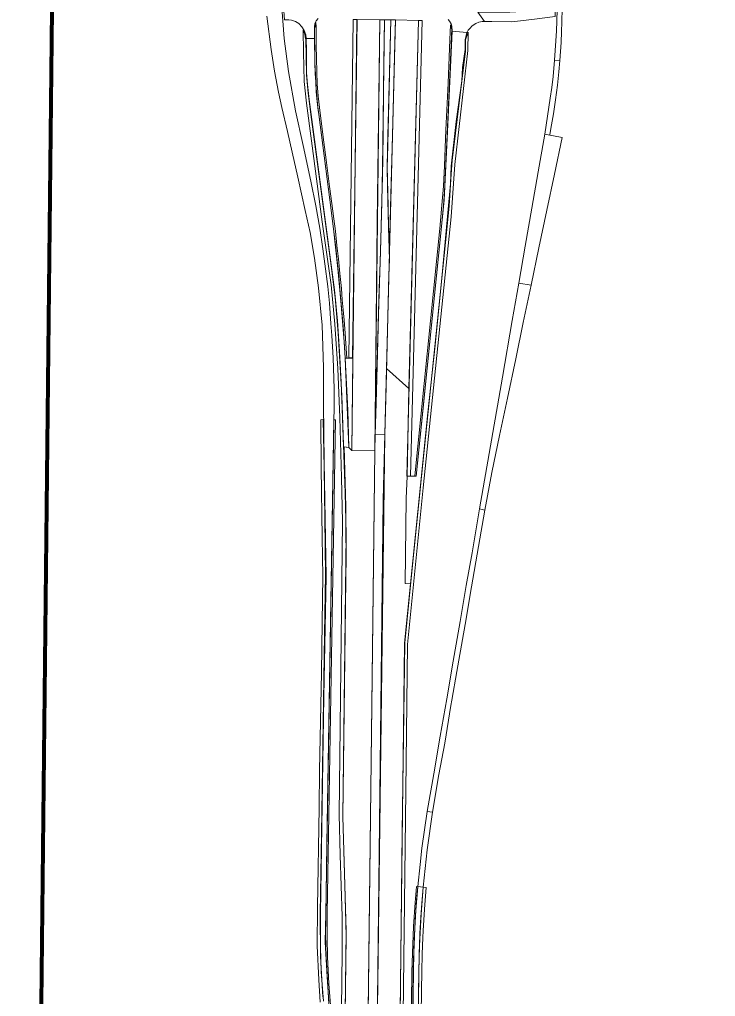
# Model space of a CAD drawing. Extents: x 2356576 to 2377878, y 6966390 to 6990634.
# Drawn here: x 2363518 to 2365341, y 6973821 to 6976378 of the extents above; entities that cross this region are included whole.
import ezdxf

# ---------------------------------------------------------------- set-up
doc = ezdxf.new("R2010")
doc.units = 0
doc.header["$LTSCALE"] = 7.1
for name, color, linetype, lineweight in [('10', 7, 'Continuous', 13), ('11', 7, 'Continuous', 13), ('13', 7, 'Continuous', 13), ('14', 7, 'Continuous', 13), ('19', 7, 'Continuous', 13), ('8', 7, 'Continuous', 13), ('9', 7, 'Continuous', 13)]:
    doc.layers.add(name, color=color, linetype=linetype, lineweight=lineweight)

msp = doc.modelspace()

# ---------------------------------------------------------------- linework, layer by layer
at = {"layer": '10'}
for points in [[(2364380.788, 6975492.095), (2364391.614, 6976377.562), (2364402.277, 6976377.542), (2364390.569, 6975492.076)], [(2364448.401, 6975249.217), (2364461.713, 6976377.014), (2364401.688, 6976377.59), (2364388.406, 6975249.925)], [(2364474.942, 6975290.834), (2364478.297, 6975415.953), (2364485.324, 6975710.53), (2364486.746, 6975748.807), (2364483.775, 6975869.518), (2364481.996, 6975941.775), (2364480.837, 6975988.89), (2364482.112, 6976039.132), (2364490.682, 6976376.735), (2364473.716, 6976376.885), (2364472.419, 6976267.032), (2364471.563, 6976194.469), (2364470.185, 6976077.746), (2364468.563, 6975962.968), (2364467.815, 6975939.141), (2364464.971, 6975836.814), (2364463.944, 6975800.735), (2364458.359, 6975604.54), (2364455.472, 6975503.143), (2364451.772, 6975373.189), (2364449.44, 6975291.283)], [(2364478.912, 6975464.481), (2364502.683, 6976376.62), (2364562.664, 6976375.097), (2364537.504, 6975412.172)], [(2364532.704, 6975182.8), (2364562.733, 6976375.649), (2364572.53, 6976375.631), (2364542.171, 6975182.802)], [(2364374.988, 6975491.767), (2364373.039, 6975530.167), (2364370.568, 6975556.702), (2364368.041, 6975591.264), (2364365.674, 6975618.081), (2364363.511, 6975644.081), (2364360.911, 6975673.82), (2364356.997, 6975713.017), (2364353.29, 6975751.044), (2364349.372, 6975786.181), (2364345.184, 6975823.851), (2364340.98, 6975856.227), (2364336.023, 6975895.82), (2364329.96, 6975940.381), (2364321.12, 6976010.46), (2364314.998, 6976056.401), (2364308.024, 6976111.776), (2364303.497, 6976147.245), (2364300.565, 6976176.737), (2364297.983, 6976209.748), (2364296.504, 6976239.792), (2364295.643, 6976276.973), (2364295.327, 6976308.923), (2364294.852, 6976339.998), (2364294.547, 6976358.763), (2364294.394, 6976369.687), (2364292.297, 6976363.453), (2364292.048, 6976357.981), (2364290.548, 6976357.962), (2364291.753, 6976266.397), (2364292.376, 6976235.661), (2364293.846, 6976214.682), (2364295.244, 6976188.878), (2364297.813, 6976162.972), (2364300.197, 6976139.428), (2364301.678, 6976130.177), (2364334.203, 6975878.802), (2364340.58, 6975830.15), (2364351.765, 6975725.857), (2364360.866, 6975631.398), (2364368.315, 6975534.165), (2364369.915, 6975506.793), (2364370.995, 6975491.524)], [(2364553.232, 6975183.097), (2364618.807, 6975830.363), (2364624.295, 6975891.624), (2364628.181, 6975941.202), (2364631.128, 6975995.203), (2364634.781, 6976088.894), (2364640.384, 6976210.954), (2364645.03, 6976325.777), (2364646.999, 6976364.305), (2364648.566, 6976357.353), (2364648.559, 6976353.879), (2364650.139, 6976353.876), (2364645.836, 6976250.924), (2364633.632, 6975980.316), (2364630.687, 6975927.262), (2364628.406, 6975890.946), (2364622.282, 6975827.476), (2364557.006, 6975182.473)], [(2364506.034, 6972966.67), (2364520.629, 6974250.946), (2364526.921, 6974746.446), (2364543.832, 6974914.679), (2364571.129, 6975181.56), (2364637.144, 6975828.408), (2364643.603, 6975889.362), (2364648.118, 6975959.907), (2364651.139, 6976009.162), (2364685.787, 6976294.648), (2364686.305, 6976324.756), (2364693.175, 6976344.739), (2364692.597, 6976296.943), (2364657.885, 6975998.686), (2364648.842, 6975861.477), (2364643.377, 6975810.276), (2364575.354, 6975152.149), (2364534.128, 6974741.524), (2364529.5, 6974359.123), (2364513.202, 6972966.758)], [(2364445.546, 6972973.819), (2364450.879, 6973425.655), (2364470.887, 6975120.766), (2364478.912, 6975464.481), (2364537.504, 6975412.172), (2364533.106, 6975182.46), (2364530.911, 6975124.229), (2364528.304, 6974901.519), (2364542.027, 6974900.799), (2364526.462, 6974745.451), (2364505.455, 6972965.741)], [(2364348.637, 6973567.819), (2364342.711, 6973642.107), (2364338.996, 6973682.891), (2364328.464, 6973800.861), (2364320.984, 6973924.632), (2364319.728, 6973982.086), (2364320.111, 6974024.226), (2364323.067, 6974219.705), (2364341.685, 6975329.919), (2364345.629, 6975329.912), (2364323.949, 6974037.768), (2364323.83, 6973974.954), (2364324.947, 6973923.868), (2364328.3, 6973853.465), (2364333.469, 6973787.279), (2364345.314, 6973656.526), (2364352.73, 6973567.834)], [(2364411.941, 6972150.306), (2364435.761, 6972161.792), (2364450.304, 6973379.724), (2364474.942, 6975290.834), (2364449.44, 6975291.283), (2364448.401, 6975249.217)], [(2364368.545, 6973567.259), (2364373.552, 6973991.48), (2364365.094, 6974291.579), (2364372.415, 6974911.86), (2364373.547, 6974974.351), (2364373.051, 6975041.289), (2364372.499, 6975103.27), (2364370.707, 6975165.265), (2364368.034, 6975259.497), (2364380.853, 6975257.63), (2364388.406, 6975249.925), (2364448.401, 6975249.217), (2364441.373, 6974653.803), (2364428.54, 6973566.551)], [(2364521.07, 6972965.699), (2364531.204, 6973102.27), (2364535.283, 6973173.542), (2364537.778, 6973239.463), (2364539.885, 6973413.942), (2364545.915, 6973884.291), (2364546.996, 6973933.635), (2364549.684, 6974003.945), (2364554.147, 6974066.508), (2364557.363, 6974108.644), (2364561.311, 6974107.847), (2364556.257, 6974046.075), (2364551.769, 6973966.941), (2364549.447, 6973887.597), (2364541.746, 6973262.124), (2364540.268, 6973211.399), (2364538.596, 6973163.043), (2364535.537, 6973112.042), (2364531.475, 6973052.637), (2364525.391, 6972965.927)]]:
    msp.add_lwpolyline(points, close=True, dxfattribs=at)
for points in [[(2364358.546, 6973567.378), (2364363.104, 6973935.315), (2364362.815, 6974029.504), (2364357.909, 6974190.444), (2364355.268, 6974296.475), (2364363.801, 6975063.127), (2364361.653, 6975179.096), (2364356.739, 6975336.144), (2364351.327, 6975464.182), (2364343.495, 6975580.636), (2364334.258, 6975683.572), (2364310.889, 6975848.334), (2364282.448, 6976060.002), (2364269.847, 6976158.952), (2364263.798, 6976215.763), (2364262.047, 6976291.972), (2364261.21, 6976349.568), (2364265.453, 6976339.147), (2364266.851, 6976327.311), (2364267.798, 6976327.309), (2364269.987, 6976232.64), (2364273.686, 6976184.827), (2364282.554, 6976115.704), (2364315.709, 6975870.243), (2364334.355, 6975732.827), (2364344.619, 6975650.448), (2364352.953, 6975556.923), (2364362.117, 6975393.607), (2364368.405, 6975212.692), (2364371.107, 6975138.847), (2364373.271, 6975030.925), (2364364.769, 6974291.632), (2364369.225, 6974143.472), (2364371.411, 6974047.155), (2364373.175, 6973978.046), (2364368.61, 6973567.6)], [(2364305.63, 6973805.755), (2364301.582, 6973863.945), (2364297.592, 6973952.813), (2364298.246, 6974054.402), (2364302.433, 6974313.982), (2364304.005, 6974411.874), (2364308.649, 6974668.639), (2364310.745, 6974799.777), (2364312.822, 6974920.447), (2364310.703, 6975021.578), (2364308.278, 6975203.714), (2364307.13, 6975329.779), (2364313.601, 6975330.691), (2364316.135, 6975204.623), (2364317.268, 6975071.169), (2364319.304, 6974925.924), (2364317.157, 6974768.002), (2364309.239, 6974245.867), (2364305.131, 6974037.731), (2364306.305, 6973925.518), (2364312.572, 6973819.299)], [(2364561.091, 6973705.87), (2364563.506, 6973885.811), (2364566.719, 6973986.417), (2364569.267, 6974028.237), (2364571.871, 6974063.937), (2364575.389, 6974106.563), (2364583.324, 6974105.639), (2364578.743, 6974048.837), (2364575.288, 6973992.647), (2364574.553, 6973974.646), (2364572.842, 6973930.931), (2364572.097, 6973886.309), (2364571.089, 6973836.404), (2364563.21, 6973263.352)]]:
    msp.add_lwpolyline(points, dxfattribs=at)
at = {"layer": '11'}
for points in [[(2364380.433, 6975257.622), (2364366.696, 6975259.478), (2364363.438, 6975359.241), (2364360.301, 6975428.634), (2364355.76, 6975508.488), (2364350.447, 6975588.765), (2364346.304, 6975634.708), (2364343.25, 6975670.276), (2364276.437, 6976168.108), (2364272.01, 6976207.39), (2364270.038, 6976239.251), (2364269.887, 6976295.487), (2364268.918, 6976327.994), (2364291.016, 6976328.477), (2364291.753, 6976266.397), (2364294.798, 6976199.281), (2364298.198, 6976156.24), (2364334.202, 6975878.809), (2364346.371, 6975780.256), (2364354.065, 6975704.915), (2364358.914, 6975652.762), (2364365.422, 6975575.367), (2364370.876, 6975491.58), (2364378.106, 6975355.663)], [(2364530.911, 6975124.229), (2364533.106, 6975182.46), (2364556.761, 6975182.505), (2364573.932, 6975352.686), (2364608.588, 6975690.053), (2364630.042, 6975905.162), (2364638.842, 6976084.676), (2364644.893, 6976215.188), (2364651.492, 6976347.244), (2364689.448, 6976343.633), (2364685.261, 6976324.55), (2364685.177, 6976299.01), (2364678.446, 6976251.811), (2364676.247, 6976217.251), (2364661.945, 6976110.985), (2364648.854, 6975993.703), (2364646.544, 6975947.462), (2364622.34, 6975682.832), (2364606.388, 6975525.496), (2364587.597, 6975348.228), (2364542.027, 6974900.799), (2364528.304, 6974901.519)], [(2364391.039, 6975491.379), (2364370.995, 6975491.524), (2364380.433, 6975257.622), (2364388.406, 6975249.925)]]:
    msp.add_lwpolyline(points, close=True, dxfattribs=at)
at = {"layer": '13'}
for points in [[(2364329.082, 6973793.026), (2364323.599, 6973872.26), (2364318.9, 6973962.667), (2364320, 6974037.947), (2364320, 6974037.948), (2364341.522, 6975321.854), (2364341.522, 6975321.853), (2364341.906, 6975366.779), (2364341.738, 6975410.687), (2364341.129, 6975438.52), (2364339.168, 6975492.306), (2364336.077, 6975550.439), (2364333.675, 6975582.136), (2364329.542, 6975635.037), (2364325.11, 6975678.713), (2364317.905, 6975738.359), (2364312.637, 6975777.641), (2364304.191, 6975831.848), (2364294.019, 6975890.059), (2364281.2, 6975954.645), (2364260.78, 6976048.377), (2364240.988, 6976138.753), (2364222.802, 6976241.351), (2364211.604, 6976328.233), (2364203.73, 6976432.837)], [(2364939.674, 6976407.359), (2364938.826, 6976370.99), (2364937.904, 6976346.064), (2364936.46, 6976317.778), (2364933.296, 6976270.512), (2364919.286, 6976271.425), (2364922.747, 6976321.923), (2364924.117, 6976348.388), (2364925.102, 6976373.81), (2364925.877, 6976403.963)], [(2364165.807, 6976386.179), (2364176.795, 6976299.568), (2364186.044, 6976242.422), (2364196.299, 6976187.279), (2364205.469, 6976147.727), (2364219.487, 6976084.798), (2364231.76, 6976030.39), (2364246.975, 6975964.833), (2364266.249, 6975878.307), (2364279.098, 6975820.623), (2364290.613, 6975753.145), (2364301.405, 6975675.868), (2364310.739, 6975577.682), (2364314.417, 6975467.136), (2364314.583, 6975371.667), (2364315.808, 6975219.612), (2364320.778, 6974919.647), (2364314.657, 6974605.32), (2364306.001, 6974038.187), (2364306.149, 6973949.574), (2364308.496, 6973884.814), (2364313.777, 6973808.251)], [(2364562.975, 6973813.796), (2364564.835, 6973935.409), (2364566.961, 6973986.732), (2364569.687, 6974036.148), (2364575.389, 6974106.563), (2364561.388, 6974108.233), (2364558.189, 6974072.278), (2364554.435, 6974020.423), (2364550.9, 6973934.424), (2364549.774, 6973887.025), (2364548.398, 6973763.124)]]:
    msp.add_lwpolyline(points, dxfattribs=at)
for points in [[(2364893.535, 6976077.946), (2364908.294, 6976172.089), (2364912.011, 6976200.016), (2364915.386, 6976228.774), (2364919.286, 6976271.425), (2364933.296, 6976270.512), (2364930.561, 6976240.66), (2364926.753, 6976205.725), (2364921.742, 6976167.268), (2364916.487, 6976130.732), (2364909.86, 6976092.363), (2364906.851, 6976076.284), (2364907.042, 6976075.473)], [(2364825.4, 6975687.915), (2364842.538, 6975784.836), (2364859.556, 6975884.256), (2364876.146, 6975979.287), (2364893.535, 6976077.946), (2364939.209, 6976069.199), (2364918.895, 6975973.132), (2364898.903, 6975878.895), (2364878.101, 6975779.896), (2364857.924, 6975682.252)], [(2364723.129, 6975096.554), (2364782.809, 6975441.902), (2364808.398, 6975590.01), (2364825.4, 6975687.915), (2364857.924, 6975682.252), (2364837.133, 6975584.389), (2364817.513, 6975489.542), (2364795.839, 6975386.84), (2364775.427, 6975288.821), (2364755.024, 6975191.711), (2364736.887, 6975093.817)], [(2364585.928, 6974304.906), (2364602.937, 6974403.645), (2364619.943, 6974501.929), (2364636.944, 6974599.911), (2364653.946, 6974697.816), (2364672.301, 6974802.074), (2364688.085, 6974895.898), (2364703.197, 6974982.133), (2364723.129, 6975096.554), (2364736.887, 6975093.817), (2364720.328, 6974998.024), (2364701.929, 6974893.191), (2364684.919, 6974794.529), (2364668.905, 6974701.275), (2364663.571, 6974671.198), (2364650.64, 6974596.449), (2364647.858, 6974581.916), (2364631.607, 6974483.168), (2364616.551, 6974401.221), (2364599.925, 6974302.857)], [(2364575.389, 6974106.563), (2364585.567, 6974204.165), (2364599.925, 6974302.857), (2364585.928, 6974304.906), (2364571.978, 6974208.861), (2364566.952, 6974165.74), (2364561.388, 6974108.233)]]:
    msp.add_lwpolyline(points, close=True, dxfattribs=at)
at = {"layer": '14'}
for points in [[(2364473.716, 6976376.885), (2364471.46, 6976185.757), (2364469.13, 6975988.422), (2364466.773, 6975900.119), (2364462.235, 6975740.711), (2364460.362, 6975674.896), (2364449.481, 6975292.7), (2364448.401, 6975249.217), (2364455.155, 6975848.107), (2364461.713, 6976377.014)], [(2364502.683, 6976376.62), (2364490.682, 6976376.735), (2364481.518, 6976015.733), (2364480.918, 6975992.089), (2364481.54, 6975960.298), (2364483.314, 6975888.25), (2364484.632, 6975834.698), (2364486.746, 6975748.807), (2364486.829, 6975768.265), (2364488.056, 6975815.348), (2364490.771, 6975919.526), (2364493.952, 6976041.576), (2364496.59, 6976142.812), (2364502.001, 6976350.449)]]:
    msp.add_lwpolyline(points, close=True, dxfattribs=at)
at = {"layer": '19', "lineweight": 40}
msp.add_lwpolyline([(2363758.773, 6990629.355), (2367158.576, 6990592.767), (2366922.891, 6968646.236), (2363523.088, 6968682.826)], close=True, dxfattribs=at)
at = {"layer": '8', "lineweight": 40}
for points in [[(2363753.827, 6990634.409), (2367163.63, 6990597.713), (2366927.837, 6968641.182), (2363518.034, 6968677.88)], [(2363758.773, 6990629.355), (2367158.576, 6990592.767), (2366922.891, 6968646.236), (2363523.088, 6968682.826)]]:
    msp.add_lwpolyline(points, close=True, dxfattribs=at)
at = {"layer": '9'}
for points in [[(2364300.222, 6976380.454), (2364295.105, 6976374.479), (2364291.79, 6976366.977), (2364290.548, 6976357.962), (2364290.755, 6976328.429), (2364268.918, 6976327.994), (2364267.832, 6976337.946), (2364263.917, 6976349.191), (2364257.763, 6976358.953), (2364249.37, 6976367.232), (2364240.54, 6976372.5), (2364230.078, 6976376.279), (2364223.624, 6976377.212), (2364219.404, 6976377.336), (2364211.726, 6976377.411), (2364209.628, 6976411.988)], [(2364718.768, 6976396.876), (2364735.694, 6976372.376), (2364729.438, 6976372.321), (2364720.871, 6976371.025), (2364712.857, 6976367.138), (2364703.185, 6976360.918), (2364697.105, 6976354.698), (2364693.513, 6976349.774), (2364690.473, 6976344.332), (2364689.448, 6976343.633), (2364650.955, 6976347.183), (2364650.126, 6976360.4), (2364648.745, 6976366.878), (2364644.6, 6976373.616), (2364640.454, 6976377.763)]]:
    msp.add_lwpolyline(points, dxfattribs=at)
msp.add_lwpolyline([(2364921.616, 6976409.257), (2364873.74, 6976402.749), (2364834.423, 6976398.778), (2364802.346, 6976396.919), (2364718.768, 6976396.876), (2364735.694, 6976372.376), (2364755.271, 6976372.187), (2364807.256, 6976372.079), (2364860.025, 6976377.554), (2364921.16, 6976385.31)], close=True, dxfattribs=at)

doc.saveas('drawing.dxf')
